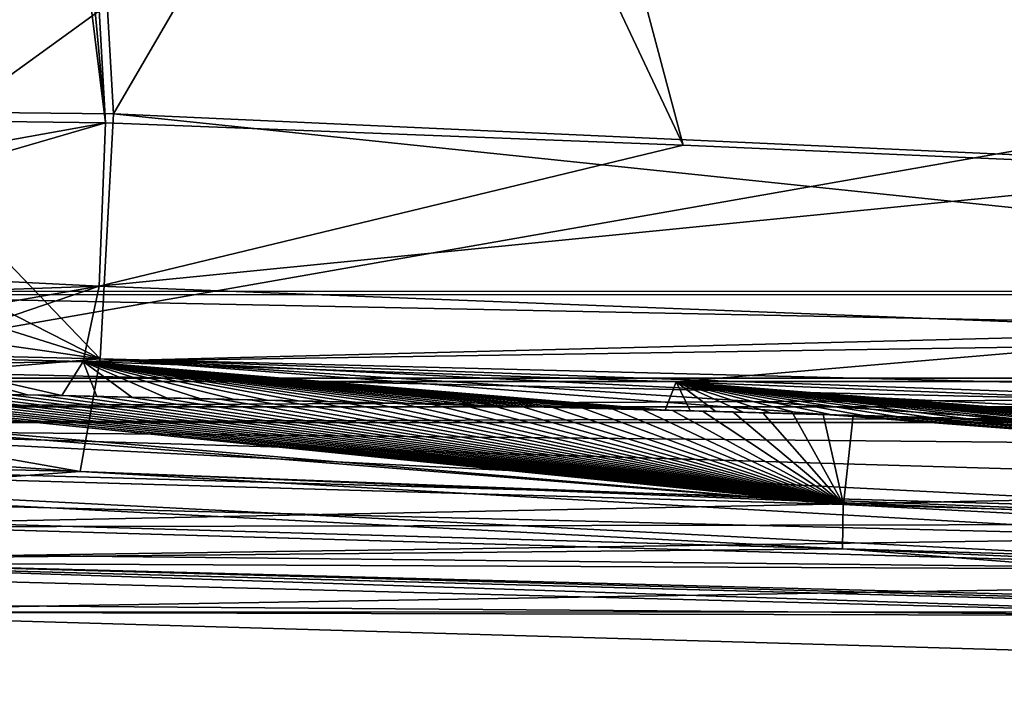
# Model space of a CAD drawing. Extents: x -250 to 250, y -968 to 894.
# Tile 475 of 656: x 138 to 156, y -967 to -954. Entities that reach past the tile are written whole.
import ezdxf

# ---------------------------------------------------------------- set-up
doc = ezdxf.new("R2010")
doc.units = 0
doc.header["$LTSCALE"] = 3.583593
for name, color, linetype in [('4428', 7, 'CONTINUOUS'), ('4445', 7, 'CONTINUOUS'), ('4450', 7, 'CONTINUOUS'), ('4451', 7, 'CONTINUOUS'), ('4452', 7, 'CONTINUOUS'), ('4464', 7, 'CONTINUOUS'), ('4469', 7, 'CONTINUOUS'), ('4533', 7, 'CONTINUOUS'), ('4540', 7, 'CONTINUOUS'), ('4578', 7, 'CONTINUOUS'), ('4622', 7, 'CONTINUOUS'), ('4746', 7, 'CONTINUOUS'), ('4748', 7, 'CONTINUOUS'), ('4769', 7, 'CONTINUOUS'), ('4791', 7, 'CONTINUOUS'), ('4840', 7, 'CONTINUOUS'), ('4841', 7, 'CONTINUOUS'), ('4866', 7, 'CONTINUOUS'), ('4949', 7, 'CONTINUOUS'), ('4963', 7, 'CONTINUOUS'), ('4964', 7, 'CONTINUOUS'), ('4967', 7, 'CONTINUOUS'), ('4986', 7, 'CONTINUOUS'), ('4990', 7, 'CONTINUOUS'), ('5020', 7, 'CONTINUOUS'), ('5022', 7, 'CONTINUOUS'), ('5026', 7, 'CONTINUOUS'), ('5031', 7, 'CONTINUOUS'), ('5059', 7, 'CONTINUOUS'), ('5072', 7, 'CONTINUOUS'), ('5101', 7, 'CONTINUOUS'), ('5129', 7, 'CONTINUOUS')]:
    doc.layers.add(name, color=color, linetype=linetype)

msp = doc.modelspace()

# ---------------------------------------------------------------- linework, layer by layer
at = {"layer": '4428', "color": 7, "linetype": 'CONTINUOUS'}
for points in [[(132.547, -964.265, 9.918), (132.547, -964.265, 7.91), (177.324, -965.504, -0.003), (132.547, -964.265, 9.918)], [(167.422, -965.176, 4.477), (132.547, -964.265, 9.918), (177.324, -965.504, -0.003), (167.422, -965.176, 4.477)]]:
    msp.add_3dface(points, dxfattribs=at)
at = {"layer": '4445', "color": 7, "linetype": 'CONTINUOUS'}
for points in [[(160.838, -957.208, -7.74), (160.841, -954.163, -7.55), (137.074, -906.996, -4.514), (160.838, -957.208, -7.74)], [(150.327, -956.748, -7.943), (160.838, -957.208, -7.74), (137.074, -906.996, -4.514), (150.327, -956.748, -7.943)], [(138.469, -931.607, -6.527), (150.327, -956.748, -7.943), (137.074, -906.996, -4.514), (138.469, -931.607, -6.527)], [(139.857, -956.345, -8.504), (150.327, -956.748, -7.943), (138.469, -931.607, -6.527), (139.857, -956.345, -8.504)]]:
    msp.add_3dface(points, dxfattribs=at)
at = {"layer": '4450', "color": 7, "linetype": 'CONTINUOUS'}
for points in [[(132.547, -964.265, 7.91), (132.562, -963.165, 7.908), (160.428, -963.856, 3.906), (132.547, -964.265, 7.91)], [(177.324, -965.504, -0.003), (132.547, -964.265, 7.91), (160.428, -963.856, 3.906), (177.324, -965.504, -0.003)]]:
    msp.add_3dface(points, dxfattribs=at)
at = {"layer": '4451', "color": 7, "linetype": 'CONTINUOUS'}
for points in [[(137.143, -906.827, -6.506), (138.575, -931.409, -8.513), (135.45, -956.135, -10.408), (137.143, -906.827, -6.506)], [(138.575, -931.409, -8.513), (140.003, -956.179, -10.492), (135.45, -956.135, -10.408), (138.575, -931.409, -8.513)]]:
    msp.add_3dface(points, dxfattribs=at)
at = {"layer": '4452', "color": 7, "linetype": 'CONTINUOUS'}
for points in [[(139.857, -956.345, -8.504), (135.095, -956.282, -8.356), (130.912, -957.951, -7.128), (139.857, -956.345, -8.504)], [(139.857, -956.345, -8.504), (130.912, -957.951, -7.128), (131.16, -958.875, -6.689), (139.857, -956.345, -8.504)], [(139.857, -956.345, -8.504), (131.16, -958.875, -6.689), (139.743, -959.306, -7.536), (139.857, -956.345, -8.504)], [(139.743, -959.306, -7.536), (131.16, -958.875, -6.689), (131.525, -959.596, -6.106), (139.743, -959.306, -7.536)], [(132.619, -960.54, -3.978), (139.743, -959.306, -7.536), (131.525, -959.596, -6.106), (132.619, -960.54, -3.978)], [(139.743, -959.306, -7.536), (132.619, -960.54, -3.978), (135.981, -960.582, -4.668), (139.743, -959.306, -7.536)], [(139.453, -960.669, -4.738), (139.743, -959.306, -7.536), (135.981, -960.582, -4.668), (139.453, -960.669, -4.738)]]:
    msp.add_3dface(points, dxfattribs=at)
at = {"layer": '4464', "color": 7, "linetype": 'CONTINUOUS'}
for points in [[(117.814, -963.034, 10.835), (153.219, -964.061, 7.257), (117.814, -963.034, 11.736), (117.814, -963.034, 10.835)], [(117.814, -963.034, 11.736), (153.219, -964.061, 7.257), (153.216, -964.061, 8.17), (117.814, -963.034, 11.736)], [(153.219, -964.061, 7.257), (187.849, -965.066, -0.937), (153.216, -964.061, 8.17), (153.219, -964.061, 7.257)], [(187.849, -965.066, -0.937), (187.849, -965.066, 0.004), (153.216, -964.061, 8.17), (187.849, -965.066, -0.937)]]:
    msp.add_3dface(points, dxfattribs=at)
at = {"layer": '4469', "color": 7, "linetype": 'CONTINUOUS'}
for points in [[(139.398, -962.665, -4.843), (132.562, -963.165, 7.908), (135.933, -962.578, -4.773), (139.398, -962.665, -4.843)], [(160.428, -963.856, 3.906), (132.562, -963.165, 7.908), (139.398, -962.665, -4.843), (160.428, -963.856, 3.906)], [(168.296, -963.772, -4.138), (160.428, -963.856, 3.906), (139.398, -962.665, -4.843), (168.296, -963.772, -4.138)]]:
    msp.add_3dface(points, dxfattribs=at)
at = {"layer": '4533', "color": 7, "linetype": 'CONTINUOUS'}
for points in [[(139.762, -960.618, -9.048), (130.986, -956.149, -9.504), (135.45, -956.135, -10.408), (139.762, -960.618, -9.048)], [(140.003, -956.179, -10.492), (139.762, -960.618, -9.048), (135.45, -956.135, -10.408), (140.003, -956.179, -10.492)], [(130.986, -956.149, -9.504), (139.762, -960.618, -9.048), (131.016, -957.868, -9.372), (130.986, -956.149, -9.504)], [(131.016, -957.868, -9.372), (139.762, -960.618, -9.048), (131.17, -959.386, -8.826), (131.016, -957.868, -9.372)], [(131.17, -959.386, -8.826), (139.762, -960.618, -9.048), (131.396, -960.429, -8.151), (131.17, -959.386, -8.826)], [(139.762, -960.618, -9.048), (131.626, -961.299, -7.269), (131.396, -960.429, -8.151), (139.762, -960.618, -9.048)], [(139.762, -960.618, -9.048), (139.398, -962.665, -4.843), (131.626, -961.299, -7.269), (139.762, -960.618, -9.048)], [(139.398, -962.665, -4.843), (132.054, -962.167, -5.763), (131.626, -961.299, -7.269), (139.398, -962.665, -4.843)], [(139.398, -962.665, -4.843), (135.933, -962.578, -4.773), (132.054, -962.167, -5.763), (139.398, -962.665, -4.843)]]:
    msp.add_3dface(points, dxfattribs=at)
at = {"layer": '4540', "color": 7, "linetype": 'CONTINUOUS'}
for points in [[(138.093, -961.268, 9.362), (138.642, -961.28, 9.301), (137.25, -961.251, 7.494), (138.093, -961.268, 9.362)], [(138.642, -961.28, 9.301), (137.833, -961.263, 7.429), (137.25, -961.251, 7.494), (138.642, -961.28, 9.301)], [(138.642, -961.28, 9.301), (139.19, -961.291, 9.239), (137.833, -961.263, 7.429), (138.642, -961.28, 9.301)], [(139.19, -961.291, 9.239), (138.442, -961.275, 7.359), (137.833, -961.263, 7.429), (139.19, -961.291, 9.239)], [(139.739, -961.303, 9.175), (140.287, -961.315, 9.111), (138.442, -961.275, 7.359), (139.739, -961.303, 9.175)], [(140.287, -961.315, 9.111), (139.064, -961.288, 7.286), (138.442, -961.275, 7.359), (140.287, -961.315, 9.111)], [(139.19, -961.291, 9.239), (139.739, -961.303, 9.175), (138.442, -961.275, 7.359), (139.19, -961.291, 9.239)], [(140.287, -961.315, 9.111), (140.835, -961.327, 9.045), (139.064, -961.288, 7.286), (140.287, -961.315, 9.111)], [(140.835, -961.327, 9.045), (139.699, -961.302, 7.211), (139.064, -961.288, 7.286), (140.835, -961.327, 9.045)], [(140.835, -961.327, 9.045), (141.383, -961.339, 8.978), (139.699, -961.302, 7.211), (140.835, -961.327, 9.045)], [(141.383, -961.339, 8.978), (141.931, -961.351, 8.911), (139.699, -961.302, 7.211), (141.383, -961.339, 8.978)], [(141.931, -961.351, 8.911), (140.332, -961.315, 7.133), (139.699, -961.302, 7.211), (141.931, -961.351, 8.911)], [(141.931, -961.351, 8.911), (142.478, -961.364, 8.841), (140.332, -961.315, 7.133), (141.931, -961.351, 8.911)], [(142.478, -961.364, 8.841), (140.964, -961.329, 7.055), (140.332, -961.315, 7.133), (142.478, -961.364, 8.841)], [(142.478, -961.364, 8.841), (143.026, -961.376, 8.771), (140.964, -961.329, 7.055), (142.478, -961.364, 8.841)], [(143.026, -961.376, 8.771), (143.573, -961.389, 8.7), (140.964, -961.329, 7.055), (143.026, -961.376, 8.771)], [(143.573, -961.389, 8.7), (141.584, -961.343, 6.977), (140.964, -961.329, 7.055), (143.573, -961.389, 8.7)], [(143.573, -961.389, 8.7), (144.121, -961.402, 8.628), (141.584, -961.343, 6.977), (143.573, -961.389, 8.7)], [(144.121, -961.402, 8.628), (142.192, -961.357, 6.898), (141.584, -961.343, 6.977), (144.121, -961.402, 8.628)], [(145.215, -961.428, 8.48), (142.779, -961.37, 6.822), (142.192, -961.357, 6.898), (145.215, -961.428, 8.48)], [(144.121, -961.402, 8.628), (144.668, -961.415, 8.554), (142.192, -961.357, 6.898), (144.121, -961.402, 8.628)], [(144.668, -961.415, 8.554), (145.215, -961.428, 8.48), (142.192, -961.357, 6.898), (144.668, -961.415, 8.554)], [(145.761, -961.442, 8.404), (143.346, -961.384, 6.747), (142.779, -961.37, 6.822), (145.761, -961.442, 8.404)], [(145.215, -961.428, 8.48), (145.761, -961.442, 8.404), (142.779, -961.37, 6.822), (145.215, -961.428, 8.48)], [(145.761, -961.442, 8.404), (146.308, -961.456, 8.327), (143.346, -961.384, 6.747), (145.761, -961.442, 8.404)], [(146.308, -961.456, 8.327), (143.883, -961.396, 6.675), (143.346, -961.384, 6.747), (146.308, -961.456, 8.327)], [(146.308, -961.456, 8.327), (146.855, -961.469, 8.249), (143.883, -961.396, 6.675), (146.308, -961.456, 8.327)], [(146.855, -961.469, 8.249), (144.392, -961.409, 6.606), (143.883, -961.396, 6.675), (146.855, -961.469, 8.249)], [(146.855, -961.469, 8.249), (147.401, -961.483, 8.17), (144.392, -961.409, 6.606), (146.855, -961.469, 8.249)], [(147.401, -961.483, 8.17), (147.948, -961.497, 8.09), (144.392, -961.409, 6.606), (147.401, -961.483, 8.17)], [(147.948, -961.497, 8.09), (144.878, -961.42, 6.539), (144.392, -961.409, 6.606), (147.948, -961.497, 8.09)], [(148.494, -961.511, 8.008), (145.341, -961.432, 6.475), (144.878, -961.42, 6.539), (148.494, -961.511, 8.008)], [(147.948, -961.497, 8.09), (148.494, -961.511, 8.008), (144.878, -961.42, 6.539), (147.948, -961.497, 8.09)], [(148.494, -961.511, 8.008), (149.04, -961.526, 7.926), (145.341, -961.432, 6.475), (148.494, -961.511, 8.008)], [(149.04, -961.526, 7.926), (145.788, -961.443, 6.412), (145.341, -961.432, 6.475), (149.04, -961.526, 7.926)], [(149.04, -961.526, 7.926), (146.221, -961.453, 6.35), (145.788, -961.443, 6.412), (149.04, -961.526, 7.926)], [(149.586, -961.54, 7.842), (146.645, -961.464, 6.288), (146.221, -961.453, 6.35), (149.586, -961.54, 7.842)], [(149.04, -961.526, 7.926), (149.586, -961.54, 7.842), (146.221, -961.453, 6.35), (149.04, -961.526, 7.926)], [(150.132, -961.555, 7.757), (147.061, -961.475, 6.227), (146.645, -961.464, 6.288), (150.132, -961.555, 7.757)], [(149.586, -961.54, 7.842), (150.132, -961.555, 7.757), (146.645, -961.464, 6.288), (149.586, -961.54, 7.842)], [(150.132, -961.555, 7.757), (150.678, -961.569, 7.672), (147.061, -961.475, 6.227), (150.132, -961.555, 7.757)], [(150.678, -961.569, 7.672), (147.475, -961.485, 6.165), (147.061, -961.475, 6.227), (150.678, -961.569, 7.672)], [(150.678, -961.569, 7.672), (151.224, -961.584, 7.585), (147.475, -961.485, 6.165), (150.678, -961.569, 7.672)], [(151.224, -961.584, 7.585), (147.887, -961.496, 6.103), (147.475, -961.485, 6.165), (151.224, -961.584, 7.585)], [(151.224, -961.584, 7.585), (148.3, -961.506, 6.04), (147.887, -961.496, 6.103), (151.224, -961.584, 7.585)], [(151.224, -961.584, 7.585), (151.77, -961.599, 7.497), (148.3, -961.506, 6.04), (151.224, -961.584, 7.585)], [(151.77, -961.599, 7.497), (148.716, -961.517, 5.975), (148.3, -961.506, 6.04), (151.77, -961.599, 7.497)], [(151.77, -961.599, 7.497), (152.316, -961.614, 7.407), (148.716, -961.517, 5.975), (151.77, -961.599, 7.497)], [(152.316, -961.614, 7.407), (149.137, -961.528, 5.909), (148.716, -961.517, 5.975), (152.316, -961.614, 7.407)], [(152.316, -961.614, 7.407), (149.563, -961.539, 5.842), (149.137, -961.528, 5.909), (152.316, -961.614, 7.407)], [(152.861, -961.63, 7.317), (150, -961.551, 5.771), (149.563, -961.539, 5.842), (152.861, -961.63, 7.317)], [(152.316, -961.614, 7.407), (152.861, -961.63, 7.317), (149.563, -961.539, 5.842), (152.316, -961.614, 7.407)], [(153.407, -961.645, 7.225), (150.451, -961.563, 5.698), (150, -961.551, 5.771), (153.407, -961.645, 7.225)], [(152.861, -961.63, 7.317), (153.407, -961.645, 7.225), (150, -961.551, 5.771), (152.861, -961.63, 7.317)], [(153.952, -961.661, 7.133), (150.92, -961.576, 5.621), (150.451, -961.563, 5.698), (153.952, -961.661, 7.133)], [(153.407, -961.645, 7.225), (153.952, -961.661, 7.133), (150.451, -961.563, 5.698), (153.407, -961.645, 7.225)], [(153.952, -961.661, 7.133), (151.411, -961.589, 5.54), (150.92, -961.576, 5.621), (153.952, -961.661, 7.133)], [(154.497, -961.676, 7.039), (151.925, -961.603, 5.454), (151.411, -961.589, 5.54), (154.497, -961.676, 7.039)], [(153.952, -961.661, 7.133), (154.497, -961.676, 7.039), (151.411, -961.589, 5.54), (153.952, -961.661, 7.133)], [(155.042, -961.692, 6.944), (152.461, -961.618, 5.363), (151.925, -961.603, 5.454), (155.042, -961.692, 6.944)], [(154.497, -961.676, 7.039), (155.042, -961.692, 6.944), (151.925, -961.603, 5.454), (154.497, -961.676, 7.039)], [(155.042, -961.692, 6.944), (153.018, -961.633, 5.268), (152.461, -961.618, 5.363), (155.042, -961.692, 6.944)], [(155.042, -961.692, 6.944), (155.587, -961.708, 6.848), (153.018, -961.633, 5.268), (155.042, -961.692, 6.944)], [(155.587, -961.708, 6.848), (153.597, -961.65, 5.168), (153.018, -961.633, 5.268), (155.587, -961.708, 6.848)], [(156.132, -961.724, 6.751), (154.195, -961.667, 5.065), (153.597, -961.65, 5.168), (156.132, -961.724, 6.751)], [(155.587, -961.708, 6.848), (156.132, -961.724, 6.751), (153.597, -961.65, 5.168), (155.587, -961.708, 6.848)], [(156.676, -961.74, 6.653), (154.817, -961.685, 4.956), (154.195, -961.667, 5.065), (156.676, -961.74, 6.653)], [(156.132, -961.724, 6.751), (156.676, -961.74, 6.653), (154.195, -961.667, 5.065), (156.132, -961.724, 6.751)], [(156.676, -961.74, 6.653), (155.451, -961.703, 4.844), (154.817, -961.685, 4.956), (156.676, -961.74, 6.653)], [(157.221, -961.756, 6.553), (156.091, -961.722, 4.73), (155.451, -961.703, 4.844), (157.221, -961.756, 6.553)], [(156.676, -961.74, 6.653), (157.221, -961.756, 6.553), (155.451, -961.703, 4.844), (156.676, -961.74, 6.653)], [(157.765, -961.772, 6.453), (156.613, -961.737, 4.636), (156.091, -961.722, 4.73), (157.765, -961.772, 6.453)], [(157.221, -961.756, 6.553), (157.765, -961.772, 6.453), (156.091, -961.722, 4.73), (157.221, -961.756, 6.553)]]:
    msp.add_3dface(points, dxfattribs=at)
at = {"layer": '4578', "color": 7, "linetype": 'CONTINUOUS'}
for points in [[(150.327, -956.748, -7.943), (139.857, -956.345, -8.504), (139.743, -959.306, -7.536), (150.327, -956.748, -7.943)], [(160.838, -957.208, -7.74), (150.327, -956.748, -7.943), (139.743, -959.306, -7.536), (160.838, -957.208, -7.74)], [(160.838, -957.208, -7.74), (139.743, -959.306, -7.536), (160.856, -960.123, -6.733), (160.838, -957.208, -7.74)], [(139.743, -959.306, -7.536), (139.453, -960.669, -4.738), (160.856, -960.123, -6.733), (139.743, -959.306, -7.536)], [(139.453, -960.669, -4.738), (150.2, -961.037, -4.159), (160.856, -960.123, -6.733), (139.453, -960.669, -4.738)], [(150.2, -961.037, -4.159), (160.904, -961.459, -3.956), (160.856, -960.123, -6.733), (150.2, -961.037, -4.159)]]:
    msp.add_3dface(points, dxfattribs=at)
at = {"layer": '4622', "color": 7, "linetype": 'CONTINUOUS'}
for points in [[(169.302, -905.874, -7.074), (140.003, -956.179, -10.492), (138.575, -931.409, -8.513), (169.302, -905.874, -7.074)], [(171.94, -957.633, -9.913), (140.003, -956.179, -10.492), (169.302, -905.874, -7.074), (171.94, -957.633, -9.913)]]:
    msp.add_3dface(points, dxfattribs=at)
at = {"layer": '4746', "color": 7, "linetype": 'CONTINUOUS'}
for points in [[(117.838, -962.234, 10.834), (153.228, -963.261, 8.168), (153.231, -963.261, 7.255), (117.838, -962.234, 10.834)], [(117.838, -962.234, 11.735), (153.228, -963.261, 8.168), (117.838, -962.234, 10.834), (117.838, -962.234, 11.735)], [(153.228, -963.261, 8.168), (187.849, -964.265, 0.004), (153.231, -963.261, 7.255), (153.228, -963.261, 8.168)], [(187.849, -964.265, 0.004), (187.849, -964.265, -0.937), (153.231, -963.261, 7.255), (187.849, -964.265, 0.004)]]:
    msp.add_3dface(points, dxfattribs=at)
at = {"layer": '4748', "color": 7, "linetype": 'CONTINUOUS'}
for points in [[(139.064, -961.288, 7.286), (135.981, -960.582, -4.668), (138.442, -961.275, 7.359), (139.064, -961.288, 7.286)], [(138.442, -961.275, 7.359), (135.981, -960.582, -4.668), (137.833, -961.263, 7.429), (138.442, -961.275, 7.359)], [(139.453, -960.669, -4.738), (135.981, -960.582, -4.668), (139.064, -961.288, 7.286), (139.453, -960.669, -4.738)], [(139.699, -961.302, 7.211), (139.453, -960.669, -4.738), (139.064, -961.288, 7.286), (139.699, -961.302, 7.211)], [(148.716, -961.517, 5.975), (139.453, -960.669, -4.738), (148.3, -961.506, 6.04), (148.716, -961.517, 5.975)], [(144.878, -961.42, 6.539), (139.453, -960.669, -4.738), (144.392, -961.409, 6.606), (144.878, -961.42, 6.539)], [(149.137, -961.528, 5.909), (139.453, -960.669, -4.738), (148.716, -961.517, 5.975), (149.137, -961.528, 5.909)], [(149.563, -961.539, 5.842), (139.453, -960.669, -4.738), (149.137, -961.528, 5.909), (149.563, -961.539, 5.842)], [(150, -961.551, 5.771), (139.453, -960.669, -4.738), (149.563, -961.539, 5.842), (150, -961.551, 5.771)], [(150.2, -961.037, -4.159), (139.453, -960.669, -4.738), (150, -961.551, 5.771), (150.2, -961.037, -4.159)], [(143.883, -961.396, 6.675), (139.453, -960.669, -4.738), (143.346, -961.384, 6.747), (143.883, -961.396, 6.675)], [(143.346, -961.384, 6.747), (139.453, -960.669, -4.738), (142.779, -961.37, 6.822), (143.346, -961.384, 6.747)], [(148.3, -961.506, 6.04), (139.453, -960.669, -4.738), (147.887, -961.496, 6.103), (148.3, -961.506, 6.04)], [(142.779, -961.37, 6.822), (139.453, -960.669, -4.738), (142.192, -961.357, 6.898), (142.779, -961.37, 6.822)], [(144.392, -961.409, 6.606), (139.453, -960.669, -4.738), (143.883, -961.396, 6.675), (144.392, -961.409, 6.606)], [(142.192, -961.357, 6.898), (139.453, -960.669, -4.738), (141.584, -961.343, 6.977), (142.192, -961.357, 6.898)], [(141.584, -961.343, 6.977), (139.453, -960.669, -4.738), (140.964, -961.329, 7.055), (141.584, -961.343, 6.977)], [(140.964, -961.329, 7.055), (139.453, -960.669, -4.738), (140.332, -961.315, 7.133), (140.964, -961.329, 7.055)], [(140.332, -961.315, 7.133), (139.453, -960.669, -4.738), (139.699, -961.302, 7.211), (140.332, -961.315, 7.133)], [(147.887, -961.496, 6.103), (139.453, -960.669, -4.738), (147.475, -961.485, 6.165), (147.887, -961.496, 6.103)], [(147.475, -961.485, 6.165), (139.453, -960.669, -4.738), (147.061, -961.475, 6.227), (147.475, -961.485, 6.165)], [(146.221, -961.453, 6.35), (139.453, -960.669, -4.738), (145.788, -961.443, 6.412), (146.221, -961.453, 6.35)], [(145.788, -961.443, 6.412), (139.453, -960.669, -4.738), (145.341, -961.432, 6.475), (145.788, -961.443, 6.412)], [(146.645, -961.464, 6.288), (139.453, -960.669, -4.738), (146.221, -961.453, 6.35), (146.645, -961.464, 6.288)], [(147.061, -961.475, 6.227), (139.453, -960.669, -4.738), (146.645, -961.464, 6.288), (147.061, -961.475, 6.227)], [(145.341, -961.432, 6.475), (139.453, -960.669, -4.738), (144.878, -961.42, 6.539), (145.341, -961.432, 6.475)], [(150.451, -961.563, 5.698), (150.2, -961.037, -4.159), (150, -961.551, 5.771), (150.451, -961.563, 5.698)], [(156.613, -961.737, 4.636), (150.2, -961.037, -4.159), (156.091, -961.722, 4.73), (156.613, -961.737, 4.636)], [(157.119, -961.752, 4.545), (150.2, -961.037, -4.159), (156.613, -961.737, 4.636), (157.119, -961.752, 4.545)], [(157.614, -961.767, 4.455), (150.2, -961.037, -4.159), (157.119, -961.752, 4.545), (157.614, -961.767, 4.455)], [(151.411, -961.589, 5.54), (150.2, -961.037, -4.159), (150.92, -961.576, 5.621), (151.411, -961.589, 5.54)], [(150.92, -961.576, 5.621), (150.2, -961.037, -4.159), (150.451, -961.563, 5.698), (150.92, -961.576, 5.621)], [(151.925, -961.603, 5.454), (150.2, -961.037, -4.159), (151.411, -961.589, 5.54), (151.925, -961.603, 5.454)], [(152.461, -961.618, 5.363), (150.2, -961.037, -4.159), (151.925, -961.603, 5.454), (152.461, -961.618, 5.363)], [(153.018, -961.633, 5.268), (150.2, -961.037, -4.159), (152.461, -961.618, 5.363), (153.018, -961.633, 5.268)], [(153.597, -961.65, 5.168), (150.2, -961.037, -4.159), (153.018, -961.633, 5.268), (153.597, -961.65, 5.168)], [(154.195, -961.667, 5.065), (150.2, -961.037, -4.159), (153.597, -961.65, 5.168), (154.195, -961.667, 5.065)], [(154.817, -961.685, 4.956), (150.2, -961.037, -4.159), (154.195, -961.667, 5.065), (154.817, -961.685, 4.956)], [(155.451, -961.703, 4.844), (150.2, -961.037, -4.159), (154.817, -961.685, 4.956), (155.451, -961.703, 4.844)], [(156.091, -961.722, 4.73), (150.2, -961.037, -4.159), (155.451, -961.703, 4.844), (156.091, -961.722, 4.73)], [(160.904, -961.459, -3.956), (150.2, -961.037, -4.159), (160.547, -961.857, 3.907), (160.904, -961.459, -3.956)], [(160.547, -961.857, 3.907), (150.2, -961.037, -4.159), (160.169, -961.845, 3.979), (160.547, -961.857, 3.907)], [(158.535, -961.795, 4.286), (150.2, -961.037, -4.159), (158.087, -961.781, 4.368), (158.535, -961.795, 4.286)], [(158.965, -961.808, 4.206), (150.2, -961.037, -4.159), (158.535, -961.795, 4.286), (158.965, -961.808, 4.206)], [(158.087, -961.781, 4.368), (150.2, -961.037, -4.159), (157.614, -961.767, 4.455), (158.087, -961.781, 4.368)], [(159.38, -961.821, 4.128), (150.2, -961.037, -4.159), (158.965, -961.808, 4.206), (159.38, -961.821, 4.128)], [(159.779, -961.833, 4.053), (150.2, -961.037, -4.159), (159.38, -961.821, 4.128), (159.779, -961.833, 4.053)], [(160.169, -961.845, 3.979), (150.2, -961.037, -4.159), (159.779, -961.833, 4.053), (160.169, -961.845, 3.979)]]:
    msp.add_3dface(points, dxfattribs=at)
at = {"layer": '4769', "color": 7, "linetype": 'CONTINUOUS'}
for points in [[(117.814, -963.034, 10.835), (132.547, -964.265, 9.918), (153.219, -964.061, 7.257), (117.814, -963.034, 10.835)], [(132.547, -964.265, 9.918), (167.422, -965.176, 4.477), (153.219, -964.061, 7.257), (132.547, -964.265, 9.918)], [(153.219, -964.061, 7.257), (187.849, -965.6, -0.937), (187.849, -965.066, -0.937), (153.219, -964.061, 7.257)], [(167.422, -965.176, 4.477), (187.849, -965.6, -0.937), (153.219, -964.061, 7.257), (167.422, -965.176, 4.477)]]:
    msp.add_3dface(points, dxfattribs=at)
at = {"layer": '4791', "color": 7, "linetype": 'CONTINUOUS'}
for points in [[(134, -909.2, -4.588), (139.857, -956.345, -8.504), (135.271, -907.044, -4.509), (134, -909.2, -4.588)], [(139.857, -956.345, -8.504), (138.469, -931.607, -6.527), (135.271, -907.044, -4.509), (139.857, -956.345, -8.504)], [(139.857, -956.345, -8.504), (134, -909.2, -4.588), (135.095, -956.282, -8.356), (139.857, -956.345, -8.504)]]:
    msp.add_3dface(points, dxfattribs=at)
at = {"layer": '4840', "color": 7, "linetype": 'CONTINUOUS'}
for points in [[(117.814, -963.034, 11.736), (153.216, -964.061, 8.17), (117.838, -962.234, 11.735), (117.814, -963.034, 11.736)], [(117.838, -962.234, 11.735), (153.216, -964.061, 8.17), (153.228, -963.261, 8.168), (117.838, -962.234, 11.735)], [(153.216, -964.061, 8.17), (187.849, -965.066, 0.004), (153.228, -963.261, 8.168), (153.216, -964.061, 8.17)], [(187.849, -965.066, 0.004), (187.849, -964.265, 0.004), (153.228, -963.261, 8.168), (187.849, -965.066, 0.004)]]:
    msp.add_3dface(points, dxfattribs=at)
at = {"layer": '4841', "color": 7, "linetype": 'CONTINUOUS'}
for points in [[(118.505, -960.464, 10.81), (117.838, -962.234, 10.834), (153.231, -963.261, 7.255), (118.505, -960.464, 10.81)], [(125.546, -960.93, 10.454), (118.505, -960.464, 10.81), (153.231, -963.261, 7.255), (125.546, -960.93, 10.454)], [(132.596, -961.165, 9.913), (125.546, -960.93, 10.454), (153.231, -963.261, 7.255), (132.596, -961.165, 9.913)], [(133.146, -961.175, 9.863), (132.596, -961.165, 9.913), (153.231, -963.261, 7.255), (133.146, -961.175, 9.863)], [(133.697, -961.184, 9.812), (133.146, -961.175, 9.863), (153.231, -963.261, 7.255), (133.697, -961.184, 9.812)], [(134.247, -961.194, 9.76), (133.697, -961.184, 9.812), (153.231, -963.261, 7.255), (134.247, -961.194, 9.76)], [(134.797, -961.204, 9.706), (134.247, -961.194, 9.76), (153.231, -963.261, 7.255), (134.797, -961.204, 9.706)], [(135.347, -961.215, 9.652), (134.797, -961.204, 9.706), (153.231, -963.261, 7.255), (135.347, -961.215, 9.652)], [(135.896, -961.225, 9.596), (135.347, -961.215, 9.652), (153.231, -963.261, 7.255), (135.896, -961.225, 9.596)], [(136.446, -961.236, 9.539), (135.896, -961.225, 9.596), (153.231, -963.261, 7.255), (136.446, -961.236, 9.539)], [(136.995, -961.246, 9.482), (136.446, -961.236, 9.539), (153.231, -963.261, 7.255), (136.995, -961.246, 9.482)], [(137.544, -961.257, 9.423), (136.995, -961.246, 9.482), (153.231, -963.261, 7.255), (137.544, -961.257, 9.423)], [(138.093, -961.268, 9.362), (137.544, -961.257, 9.423), (153.231, -963.261, 7.255), (138.093, -961.268, 9.362)], [(138.642, -961.28, 9.301), (138.093, -961.268, 9.362), (153.231, -963.261, 7.255), (138.642, -961.28, 9.301)], [(139.19, -961.291, 9.239), (138.642, -961.28, 9.301), (153.231, -963.261, 7.255), (139.19, -961.291, 9.239)], [(139.739, -961.303, 9.175), (139.19, -961.291, 9.239), (153.231, -963.261, 7.255), (139.739, -961.303, 9.175)], [(140.287, -961.315, 9.111), (139.739, -961.303, 9.175), (153.231, -963.261, 7.255), (140.287, -961.315, 9.111)], [(140.835, -961.327, 9.045), (140.287, -961.315, 9.111), (153.231, -963.261, 7.255), (140.835, -961.327, 9.045)], [(141.383, -961.339, 8.978), (140.835, -961.327, 9.045), (153.231, -963.261, 7.255), (141.383, -961.339, 8.978)], [(141.931, -961.351, 8.911), (141.383, -961.339, 8.978), (153.231, -963.261, 7.255), (141.931, -961.351, 8.911)], [(142.478, -961.364, 8.841), (141.931, -961.351, 8.911), (153.231, -963.261, 7.255), (142.478, -961.364, 8.841)], [(143.026, -961.376, 8.771), (142.478, -961.364, 8.841), (153.231, -963.261, 7.255), (143.026, -961.376, 8.771)], [(143.573, -961.389, 8.7), (143.026, -961.376, 8.771), (153.231, -963.261, 7.255), (143.573, -961.389, 8.7)], [(144.121, -961.402, 8.628), (143.573, -961.389, 8.7), (153.231, -963.261, 7.255), (144.121, -961.402, 8.628)], [(144.668, -961.415, 8.554), (144.121, -961.402, 8.628), (153.231, -963.261, 7.255), (144.668, -961.415, 8.554)], [(145.215, -961.428, 8.48), (144.668, -961.415, 8.554), (153.231, -963.261, 7.255), (145.215, -961.428, 8.48)], [(145.761, -961.442, 8.404), (145.215, -961.428, 8.48), (153.231, -963.261, 7.255), (145.761, -961.442, 8.404)], [(146.308, -961.456, 8.327), (145.761, -961.442, 8.404), (153.231, -963.261, 7.255), (146.308, -961.456, 8.327)], [(146.855, -961.469, 8.249), (146.308, -961.456, 8.327), (153.231, -963.261, 7.255), (146.855, -961.469, 8.249)], [(147.401, -961.483, 8.17), (146.855, -961.469, 8.249), (153.231, -963.261, 7.255), (147.401, -961.483, 8.17)], [(147.948, -961.497, 8.09), (147.401, -961.483, 8.17), (153.231, -963.261, 7.255), (147.948, -961.497, 8.09)], [(148.494, -961.511, 8.008), (147.948, -961.497, 8.09), (153.231, -963.261, 7.255), (148.494, -961.511, 8.008)], [(149.04, -961.526, 7.926), (148.494, -961.511, 8.008), (153.231, -963.261, 7.255), (149.04, -961.526, 7.926)], [(149.586, -961.54, 7.842), (149.04, -961.526, 7.926), (153.231, -963.261, 7.255), (149.586, -961.54, 7.842)], [(150.132, -961.555, 7.757), (149.586, -961.54, 7.842), (153.231, -963.261, 7.255), (150.132, -961.555, 7.757)], [(150.678, -961.569, 7.672), (150.132, -961.555, 7.757), (153.231, -963.261, 7.255), (150.678, -961.569, 7.672)], [(151.224, -961.584, 7.585), (150.678, -961.569, 7.672), (153.231, -963.261, 7.255), (151.224, -961.584, 7.585)], [(151.77, -961.599, 7.497), (151.224, -961.584, 7.585), (153.231, -963.261, 7.255), (151.77, -961.599, 7.497)], [(152.316, -961.614, 7.407), (151.77, -961.599, 7.497), (153.231, -963.261, 7.255), (152.316, -961.614, 7.407)], [(152.861, -961.63, 7.317), (152.316, -961.614, 7.407), (153.231, -963.261, 7.255), (152.861, -961.63, 7.317)], [(153.407, -961.645, 7.225), (152.861, -961.63, 7.317), (153.231, -963.261, 7.255), (153.407, -961.645, 7.225)], [(187.849, -964.265, -0.937), (153.407, -961.645, 7.225), (153.231, -963.261, 7.255), (187.849, -964.265, -0.937)], [(153.407, -961.645, 7.225), (187.849, -964.265, -0.937), (153.952, -961.661, 7.133), (153.407, -961.645, 7.225)], [(153.952, -961.661, 7.133), (187.849, -964.265, -0.937), (154.497, -961.676, 7.039), (153.952, -961.661, 7.133)], [(154.497, -961.676, 7.039), (187.849, -964.265, -0.937), (155.042, -961.692, 6.944), (154.497, -961.676, 7.039)], [(155.042, -961.692, 6.944), (187.849, -964.265, -0.937), (155.587, -961.708, 6.848), (155.042, -961.692, 6.944)], [(155.587, -961.708, 6.848), (187.849, -964.265, -0.937), (156.132, -961.724, 6.751), (155.587, -961.708, 6.848)], [(156.132, -961.724, 6.751), (187.849, -964.265, -0.937), (156.676, -961.74, 6.653), (156.132, -961.724, 6.751)]]:
    msp.add_3dface(points, dxfattribs=at)
at = {"layer": '4866', "color": 7, "linetype": 'CONTINUOUS'}
for points in [[(140.003, -956.179, -10.492), (196.46, -962.073, -10.885), (139.762, -960.618, -9.048), (140.003, -956.179, -10.492)], [(171.94, -957.633, -9.913), (196.46, -962.073, -10.885), (140.003, -956.179, -10.492), (171.94, -957.633, -9.913)], [(197.185, -965.024, -6.111), (139.398, -962.665, -4.843), (139.762, -960.618, -9.048), (197.185, -965.024, -6.111)], [(211.277, -964.205, -11.499), (205.209, -964.894, -9.068), (139.762, -960.618, -9.048), (211.277, -964.205, -11.499)], [(211.277, -964.205, -11.499), (139.762, -960.618, -9.048), (206.59, -963.001, -11.824), (211.277, -964.205, -11.499)], [(139.762, -960.618, -9.048), (196.46, -962.073, -10.885), (206.59, -963.001, -11.824), (139.762, -960.618, -9.048)], [(205.209, -964.894, -9.068), (197.185, -965.024, -6.111), (139.762, -960.618, -9.048), (205.209, -964.894, -9.068)], [(197.185, -965.024, -6.111), (168.296, -963.772, -4.138), (139.398, -962.665, -4.843), (197.185, -965.024, -6.111)]]:
    msp.add_3dface(points, dxfattribs=at)
at = {"layer": '4949', "color": 7, "linetype": 'CONTINUOUS'}
for points in [[(117.842, -962.134, 10.834), (163.148, -963.449, 5.397), (117.842, -962.134, 11.835), (117.842, -962.134, 10.834)], [(117.842, -962.134, 11.835), (163.148, -963.449, 5.397), (163.142, -963.449, 6.419), (117.842, -962.134, 11.835)]]:
    msp.add_3dface(points, dxfattribs=at)
at = {"layer": '4963', "color": 7, "linetype": 'CONTINUOUS'}
for points in [[(117.813, -963.134, 10.835), (163.132, -964.449, 5.4), (124.717, -964.037, 10.506), (117.813, -963.134, 10.835)], [(163.132, -964.449, 5.4), (132.465, -964.31, 9.925), (124.717, -964.037, 10.506), (163.132, -964.449, 5.4)], [(163.132, -964.449, 5.4), (170.313, -965.343, 3.814), (132.465, -964.31, 9.925), (163.132, -964.449, 5.4)]]:
    msp.add_3dface(points, dxfattribs=at)
at = {"layer": '4964', "color": 7, "linetype": 'CONTINUOUS'}
for points in [[(132.5, -959.454, 19.643), (218.3, -959.454, 19.642), (132.5, -960.776, 14.806), (132.5, -959.454, 19.643)], [(218.3, -959.454, 19.642), (218.3, -962.719, 5.688), (132.5, -960.776, 14.806), (218.3, -959.454, 19.642)], [(132.5, -960.776, 14.806), (218.3, -962.719, 5.688), (132.5, -961.905, 9.922), (132.5, -960.776, 14.806)], [(132.5, -961.905, 9.922), (218.3, -962.719, 5.688), (170.297, -963.032, 3.817), (132.5, -961.905, 9.922)]]:
    msp.add_3dface(points, dxfattribs=at)
at = {"layer": '4967', "color": 7, "linetype": 'CONTINUOUS'}
for points in [[(130.545, -904.634, -1.202), (208.33, -904.634, -1.202), (130.545, -960.969, 4.719), (130.545, -904.634, -1.202)], [(208.33, -904.634, -1.202), (208.33, -960.969, 4.719), (130.545, -960.969, 4.719), (208.33, -904.634, -1.202)]]:
    msp.add_3dface(points, dxfattribs=at)
at = {"layer": '4986', "color": 7, "linetype": 'CONTINUOUS'}
for points in [[(170.331, -965.344, 1.754), (132.465, -964.31, 7.917), (170.313, -965.343, 3.814), (170.331, -965.344, 1.754)], [(170.313, -965.343, 3.814), (132.465, -964.31, 7.917), (132.465, -964.31, 9.925), (170.313, -965.343, 3.814)]]:
    msp.add_3dface(points, dxfattribs=at)
at = {"layer": '4990', "color": 7, "linetype": 'CONTINUOUS'}
for points in [[(132.181, -949.077, 21.568), (132.5, -961.03, 22.824), (200.611, -949.077, 21.568), (132.181, -949.077, 21.568)], [(132.5, -961.03, 22.824), (225.657, -961.03, 22.824), (200.611, -949.077, 21.568), (132.5, -961.03, 22.824)]]:
    msp.add_3dface(points, dxfattribs=at)
at = {"layer": '5020', "color": 7, "linetype": 'CONTINUOUS'}
for points in [[(130.545, -960.969, 4.719), (208.33, -960.969, 4.719), (130.55, -959.402, 19.637), (130.545, -960.969, 4.719)], [(208.33, -960.969, 4.719), (208.33, -959.402, 19.637), (130.55, -959.402, 19.637), (208.33, -960.969, 4.719)]]:
    msp.add_3dface(points, dxfattribs=at)
at = {"layer": '5022', "color": 7, "linetype": 'CONTINUOUS'}
for points in [[(132.437, -964.516, 7.919), (132.465, -964.31, 7.917), (161.702, -965.277, 3.651), (132.437, -964.516, 7.919)], [(161.702, -965.277, 3.651), (132.465, -964.31, 7.917), (170.331, -965.344, 1.754), (161.702, -965.277, 3.651)]]:
    msp.add_3dface(points, dxfattribs=at)
at = {"layer": '5026', "color": 7, "linetype": 'CONTINUOUS'}
for points in [[(117.813, -963.134, 10.835), (163.127, -964.449, 6.422), (163.132, -964.449, 5.4), (117.813, -963.134, 10.835)], [(117.813, -963.134, 11.836), (163.127, -964.449, 6.422), (117.813, -963.134, 10.835), (117.813, -963.134, 11.836)]]:
    msp.add_3dface(points, dxfattribs=at)
at = {"layer": '5031', "color": 7, "linetype": 'CONTINUOUS'}
for points in [[(225.657, -961.03, 22.824), (132.5, -961.03, 22.824), (132.5, -961.488, 22.713), (225.657, -961.03, 22.824)], [(225.657, -961.03, 22.824), (132.5, -961.488, 22.713), (225.657, -961.488, 22.713), (225.657, -961.03, 22.824)], [(132.5, -961.772, 22.336), (225.657, -961.772, 22.336), (225.657, -961.488, 22.713), (132.5, -961.772, 22.336)], [(132.5, -961.488, 22.713), (132.5, -961.772, 22.336), (225.657, -961.488, 22.713), (132.5, -961.488, 22.713)]]:
    msp.add_3dface(points, dxfattribs=at)
at = {"layer": '5059', "color": 7, "linetype": 'CONTINUOUS'}
for points in [[(225.657, -961.772, 22.336), (132.5, -963.672, 15.59), (235.96, -963.475, 16.359), (225.657, -961.772, 22.336)], [(132.5, -961.772, 22.336), (132.5, -963.672, 15.59), (225.657, -961.772, 22.336), (132.5, -961.772, 22.336)], [(132.5, -963.672, 15.59), (132.5, -965.203, 8.751), (235.96, -963.475, 16.359), (132.5, -963.672, 15.59)], [(235.96, -963.475, 16.359), (132.5, -965.203, 8.751), (239.267, -965.221, 8.662), (235.96, -963.475, 16.359)], [(132.5, -965.203, 8.751), (178.88, -966.554, 0.393), (239.267, -965.221, 8.662), (132.5, -965.203, 8.751)]]:
    msp.add_3dface(points, dxfattribs=at)
at = {"layer": '5072', "color": 7, "linetype": 'CONTINUOUS'}
for points in [[(117.813, -963.134, 11.836), (117.842, -962.134, 11.835), (163.127, -964.449, 6.422), (117.813, -963.134, 11.836)], [(163.127, -964.449, 6.422), (117.842, -962.134, 11.835), (163.142, -963.449, 6.419), (163.127, -964.449, 6.422)]]:
    msp.add_3dface(points, dxfattribs=at)
at = {"layer": '5101', "color": 7, "linetype": 'CONTINUOUS'}
for points in [[(117.842, -962.134, 10.834), (132.5, -961.905, 9.922), (163.148, -963.449, 5.397), (117.842, -962.134, 10.834)], [(132.5, -961.905, 9.922), (170.297, -963.032, 3.817), (163.148, -963.449, 5.397), (132.5, -961.905, 9.922)]]:
    msp.add_3dface(points, dxfattribs=at)
at = {"layer": '5129', "color": 7, "linetype": 'CONTINUOUS'}
for points in [[(132.437, -964.516, 7.919), (161.702, -965.277, 3.651), (132.465, -965.056, 8.174), (132.437, -964.516, 7.919)], [(161.702, -965.277, 3.651), (132.5, -965.203, 8.751), (132.465, -965.056, 8.174), (161.702, -965.277, 3.651)], [(178.88, -966.554, 0.393), (132.5, -965.203, 8.751), (161.702, -965.277, 3.651), (178.88, -966.554, 0.393)]]:
    msp.add_3dface(points, dxfattribs=at)

doc.saveas('drawing.dxf')
